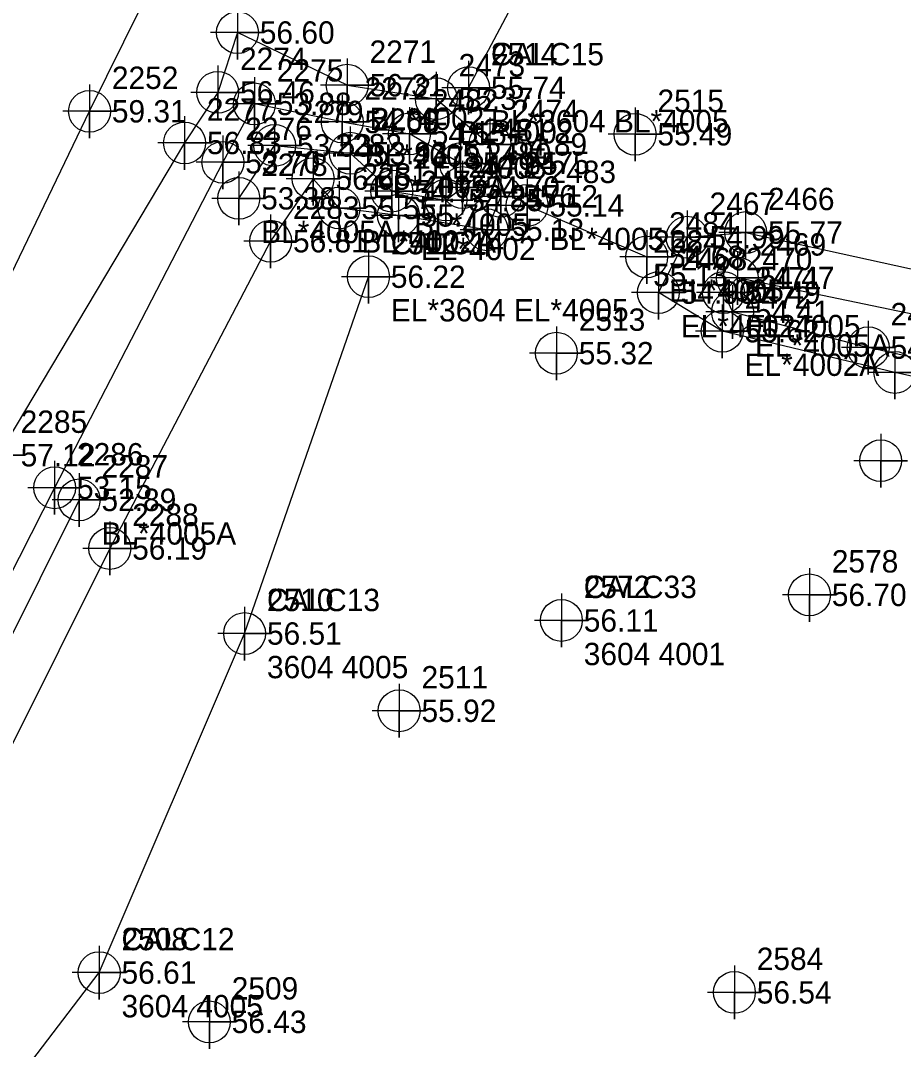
# Model space of a CAD drawing. Extents: x 2062781 to 2066835, y 358981 to 366501.
# Drawn here: x 2066120.9 to 2066219.6, y 365311.5 to 365426.5 of the extents above; entities that cross this region are included whole.
import ezdxf

# ---------------------------------------------------------------- set-up
doc = ezdxf.new("R2010")
doc.units = 0
for name, color, linetype in [('COGO Default Point Elevation', 7, 'Continuous'), ('COGO Default Point Number', 7, 'Continuous'), ('Exist DTM Breakline', 7, 'Continuous'), ('Exist DTM Breakline Cogo Comment', 7, 'Continuous'), ('Exist DTM Breakline Cogo Elevation', 7, 'Continuous'), ('Exist DTM Breakline Cogo Number', 7, 'Continuous'), ('Exist DTM Breakline Cogo Point CELL', 7, 'Continuous'), ('Exist DTM Regular Point CELL', 7, 'Continuous'), ('Exist DTM Regular Point Cogo Elevation', 7, 'Continuous'), ('Exist DTM Regular Point Cogo Number', 7, 'Continuous'), ('Exist DTM Ridgeline', 7, 'Continuous'), ('Exist DTM Ridgeline Cogo Comment', 7, 'Continuous'), ('Exist DTM Ridgeline Cogo Elevation', 7, 'Continuous'), ('Exist DTM Ridgeline Cogo Number', 7, 'Continuous'), ('Exist DTM Ridgeline Cogo Point CELL', 7, 'Continuous'), ('Exist Vegetation Woods Line Cogo Comment', 7, 'Continuous'), ('Exist Vegetation Woods Line Cogo Elevation', 7, 'Continuous'), ('Exist Vegetation Woods Line Cogo Number', 7, 'Continuous'), ('Exist Vegetation Woods Line Cogo Point CELL', 7, 'Continuous')]:
    doc.layers.add(name, color=color, linetype=linetype)

msp = doc.modelspace()

# ---------------------------------------------------------------- linework, layer by layer
at = {"layer": 'Exist DTM Breakline'}
msp.add_line((2066177.51, 365405.83), (2066190.88, 365400.07), dxfattribs=at)
for points in [[(2066089.23, 365340.34), (2066109.24, 365376.2), (2066128.58, 365416.35), (2066161.35, 365482.54), (2066211.65, 365575.38), (2066230.71, 365613.09), (2066257.63, 365665.04), (2066293.36, 365735.18), (2066311.33, 365767.72), (2066333.47, 365814.65), (2066350.03, 365846.2)], [(2066170.96, 365418.99), (2066195.94, 365466.06), (2066219.45, 365512.47), (2066243.69, 365565.98), (2066276.1, 365619.15), (2066302.66, 365675.9), (2066323.83, 365725.38)], [(2066156.83, 365415.16), (2066147.02, 365417.18), (2066143.49, 365410.65), (2066124.68, 365374.26), (2066094.45, 365314.73), (2066075.65, 365276.96), (2066045.17, 365217.48), (2066024.76, 365178.91), (2065998.13, 365126.31), (2065983.13, 365093.29), (2065946.31, 365022.69), (2065928.63, 364987.73), (2065911.28, 364951.08), (2065894.86, 364921.04), (2065864.73, 364862.52)], [(2066156.83, 365415.16), (2066164.35, 365413.82)], [(2066162.38, 365407.43), (2066168.43, 365406.43), (2066170.3, 365407.83), (2066170.07, 365410.51), (2066164.35, 365413.82)], [(2066145.27, 365406.62), (2066149.28, 365412.53), (2066157.74, 365411.67)], [(2066157.74, 365411.67), (2066162.38, 365407.43)], [(2065873.93, 364821.45), (2065902.24, 364871.28), (2065926.06, 364916.76), (2065947.62, 364959.44), (2065971.33, 365009.17), (2065993.9, 365049.82), (2066019.05, 365099.44), (2066039.62, 365148.52), (2066072.34, 365204.05), (2066087.27, 365228.93), (2066099.25, 365280.24), (2066129.66, 365320.06), (2066145.92, 365357.97), (2066159.77, 365397.86)], [(2066222.73, 365393.22), (2066201.01, 365397.72), (2066199.46, 365396.09), (2066200.48, 365393.93), (2066215.64, 365389.93)], [(2066285.51, 365376), (2066248.77, 365382.49), (2066215.64, 365389.93)], [(2066127.42, 365372.91), (2066101.05, 365319.98), (2066073.27, 365269.36), (2066045.66, 365212.89), (2066026.84, 365177.4), (2066002.14, 365127.6), (2065983.12, 365089), (2065947.83, 365021.49), (2065930.43, 364985.78), (2065912.11, 364947.44), (2065896.67, 364918.69), (2065867.58, 364860.64)]]:
    msp.add_lwpolyline(points, dxfattribs=at)
at = {"layer": 'Exist DTM Breakline Cogo Point CELL'}
for points in [[(2066170.96, 365421.99), (2066170.96, 365415.99), (2066170.96, 365418.99), (2066173.96, 365418.99), (2066167.96, 365418.99)], [(2066147.02, 365420.18), (2066147.02, 365414.18), (2066147.02, 365417.18), (2066150.02, 365417.18), (2066144.02, 365417.18)], [(2066128.58, 365419.35), (2066128.58, 365413.35), (2066128.58, 365416.35), (2066131.58, 365416.35), (2066125.58, 365416.35)], [(2066156.83, 365418.16), (2066156.83, 365412.16), (2066156.83, 365415.16), (2066159.83, 365415.16), (2066153.83, 365415.16)], [(2066164.35, 365416.82), (2066164.35, 365410.82), (2066164.35, 365413.82), (2066167.35, 365413.82), (2066161.35, 365413.82)], [(2066149.28, 365415.53), (2066149.28, 365409.53), (2066149.28, 365412.53), (2066152.28, 365412.53), (2066146.28, 365412.53)], [(2066157.74, 365414.67), (2066157.74, 365408.67), (2066157.74, 365411.67), (2066160.74, 365411.67), (2066154.74, 365411.67)], [(2066143.49, 365413.65), (2066143.49, 365407.65), (2066143.49, 365410.65), (2066146.49, 365410.65), (2066140.49, 365410.65)], [(2066170.07, 365413.51), (2066170.07, 365407.51), (2066170.07, 365410.51), (2066173.07, 365410.51), (2066167.07, 365410.51)], [(2066170.3, 365410.83), (2066170.3, 365404.83), (2066170.3, 365407.83), (2066173.3, 365407.83), (2066167.3, 365407.83)], [(2066145.27, 365409.62), (2066145.27, 365403.62), (2066145.27, 365406.62), (2066148.27, 365406.62), (2066142.27, 365406.62)], [(2066162.38, 365410.43), (2066162.38, 365404.43), (2066162.38, 365407.43), (2066165.38, 365407.43), (2066159.38, 365407.43)], [(2066168.43, 365409.43), (2066168.43, 365403.43), (2066168.43, 365406.43), (2066171.43, 365406.43), (2066165.43, 365406.43)], [(2066177.51, 365408.83), (2066177.51, 365402.83), (2066177.51, 365405.83), (2066180.51, 365405.83), (2066174.51, 365405.83)], [(2066190.88, 365403.07), (2066190.88, 365397.07), (2066190.88, 365400.07), (2066193.88, 365400.07), (2066187.88, 365400.07)], [(2066159.77, 365400.86), (2066159.77, 365394.86), (2066159.77, 365397.86), (2066162.77, 365397.86), (2066156.77, 365397.86)], [(2066201.01, 365400.72), (2066201.01, 365394.72), (2066201.01, 365397.72), (2066204.01, 365397.72), (2066198.01, 365397.72)], [(2066199.46, 365399.09), (2066199.46, 365393.09), (2066199.46, 365396.09), (2066202.46, 365396.09), (2066196.46, 365396.09)], [(2066200.48, 365396.93), (2066200.48, 365390.93), (2066200.48, 365393.93), (2066203.48, 365393.93), (2066197.48, 365393.93)], [(2066215.64, 365392.93), (2066215.64, 365386.93), (2066215.64, 365389.93), (2066218.64, 365389.93), (2066212.64, 365389.93)], [(2066124.68, 365377.26), (2066124.68, 365371.26), (2066124.68, 365374.26), (2066127.68, 365374.26), (2066121.68, 365374.26)], [(2066127.42, 365375.91), (2066127.42, 365369.91), (2066127.42, 365372.91), (2066130.42, 365372.91), (2066124.42, 365372.91)], [(2066145.92, 365360.97), (2066145.92, 365354.97), (2066145.92, 365357.97), (2066148.92, 365357.97), (2066142.92, 365357.97)], [(2066129.66, 365323.06), (2066129.66, 365317.06), (2066129.66, 365320.06), (2066132.66, 365320.06), (2066126.66, 365320.06)]]:
    msp.add_lwpolyline(points, dxfattribs=at)
for centre in [(2066170.96, 365418.99), (2066147.02, 365417.18), (2066128.58, 365416.35), (2066156.83, 365415.16), (2066164.35, 365413.82), (2066149.28, 365412.53), (2066143.49, 365410.65), (2066157.74, 365411.67), (2066170.07, 365410.51), (2066162.38, 365407.43), (2066170.3, 365407.83), (2066145.27, 365406.62), (2066168.43, 365406.43), (2066177.51, 365405.83), (2066190.88, 365400.07), (2066159.77, 365397.86), (2066201.01, 365397.72), (2066199.46, 365396.09), (2066200.48, 365393.93), (2066215.64, 365389.93), (2066124.68, 365374.26), (2066127.42, 365372.91), (2066145.92, 365357.97), (2066129.66, 365320.06)]:
    msp.add_circle(centre, 2.34, dxfattribs=at)
at = {"layer": 'Exist DTM Regular Point CELL'}
for points in [[(2066189.58, 365416.78), (2066189.58, 365410.78), (2066189.58, 365413.78), (2066192.58, 365413.78), (2066186.58, 365413.78)], [(2066180.78, 365392.31), (2066180.78, 365386.31), (2066180.78, 365389.31), (2066183.78, 365389.31), (2066177.78, 365389.31)], [(2066217.04, 365380.29), (2066217.04, 365374.29), (2066217.04, 365377.29), (2066220.04, 365377.29), (2066214.04, 365377.29)], [(2066209.07, 365365.29), (2066209.07, 365359.29), (2066209.07, 365362.29), (2066212.07, 365362.29), (2066206.07, 365362.29)], [(2066181.34, 365362.43), (2066181.34, 365356.43), (2066181.34, 365359.43), (2066184.34, 365359.43), (2066178.34, 365359.43)], [(2066163.2, 365352.33), (2066163.2, 365346.33), (2066163.2, 365349.33), (2066166.2, 365349.33), (2066160.2, 365349.33)], [(2066200.68, 365320.85), (2066200.68, 365314.85), (2066200.68, 365317.85), (2066203.68, 365317.85), (2066197.68, 365317.85)], [(2066141.98, 365317.55), (2066141.98, 365311.55), (2066141.98, 365314.55), (2066144.98, 365314.55), (2066138.98, 365314.55)]]:
    msp.add_lwpolyline(points, dxfattribs=at)
for centre in [(2066189.58, 365413.78), (2066180.78, 365389.31), (2066217.04, 365377.29), (2066209.07, 365362.29), (2066181.34, 365359.43), (2066163.2, 365349.33), (2066200.68, 365317.85), (2066141.98, 365314.55)]:
    msp.add_circle(centre, 2.34, dxfattribs=at)
at = {"layer": 'Exist DTM Ridgeline'}
for points in [[(2066157.39, 365419.27), (2066145.12, 365425.16), (2066142.91, 365418.47), (2066139.21, 365412.81), (2066118.38, 365377.9), (2066097.62, 365337.86), (2066089.23, 365340.34), (2066085.74, 365335.36), (2066092.49, 365330.71), (2066066.88, 365283.36), (2066042.8, 365219.96), (2066019.91, 365180.88), (2065995.25, 365130.9), (2065986.95, 365112.63), (2065971.7, 365117.18), (2065967.82, 365110.56), (2065976.04, 365100.9), (2065942.68, 365025.14)], [(2066157.39, 365419.27), (2066167.35, 365417.76)], [(2066167.35, 365417.76), (2066173.35, 365412.65), (2066174.56, 365406.84), (2066173.02, 365403.11), (2066163.12, 365404.71)], [(2066156.48, 365405.54), (2066153.58, 365408.82), (2066148.83, 365401.83), (2066130.85, 365367.48), (2066102.24, 365310.11), (2066082.13, 365275.19), (2066050.6, 365208.97), (2066033.35, 365172.81), (2066001.32, 365110.63), (2065987.75, 365082.52), (2065957.72, 365023.23), (2065937.35, 364979.1), (2065900.97, 364911.97), (2065878.09, 364860.17)], [(2066163.12, 365404.71), (2066156.48, 365405.54)], [(2066218.62, 365387.16), (2066199.32, 365391.77), (2066192.18, 365396.08), (2066195.4, 365402.27), (2066201.94, 365402.8), (2066224.84, 365397.78)], [(2066284.98, 365373.57), (2066248.64, 365380.51), (2066218.62, 365387.16)]]:
    msp.add_lwpolyline(points, dxfattribs=at)
at = {"layer": 'Exist DTM Ridgeline Cogo Point CELL'}
for points in [[(2066145.12, 365428.16), (2066145.12, 365422.16), (2066145.12, 365425.16), (2066148.12, 365425.16), (2066142.12, 365425.16)], [(2066157.39, 365422.27), (2066157.39, 365416.27), (2066157.39, 365419.27), (2066160.39, 365419.27), (2066154.39, 365419.27)], [(2066142.91, 365421.47), (2066142.91, 365415.47), (2066142.91, 365418.47), (2066145.91, 365418.47), (2066139.91, 365418.47)], [(2066167.35, 365420.76), (2066167.35, 365414.76), (2066167.35, 365417.76), (2066170.35, 365417.76), (2066164.35, 365417.76)], [(2066139.21, 365415.81), (2066139.21, 365409.81), (2066139.21, 365412.81), (2066142.21, 365412.81), (2066136.21, 365412.81)], [(2066173.35, 365415.65), (2066173.35, 365409.65), (2066173.35, 365412.65), (2066176.35, 365412.65), (2066170.35, 365412.65)], [(2066153.58, 365411.82), (2066153.58, 365405.82), (2066153.58, 365408.82), (2066156.58, 365408.82), (2066150.58, 365408.82)], [(2066174.56, 365409.84), (2066174.56, 365403.84), (2066174.56, 365406.84), (2066177.56, 365406.84), (2066171.56, 365406.84)], [(2066156.48, 365408.54), (2066156.48, 365402.54), (2066156.48, 365405.54), (2066159.48, 365405.54), (2066153.48, 365405.54)], [(2066163.12, 365407.71), (2066163.12, 365401.71), (2066163.12, 365404.71), (2066166.12, 365404.71), (2066160.12, 365404.71)], [(2066173.02, 365406.11), (2066173.02, 365400.11), (2066173.02, 365403.11), (2066176.02, 365403.11), (2066170.02, 365403.11)], [(2066195.4, 365405.27), (2066195.4, 365399.27), (2066195.4, 365402.27), (2066198.4, 365402.27), (2066192.4, 365402.27)], [(2066201.94, 365405.8), (2066201.94, 365399.8), (2066201.94, 365402.8), (2066204.94, 365402.8), (2066198.94, 365402.8)], [(2066148.83, 365404.83), (2066148.83, 365398.83), (2066148.83, 365401.83), (2066151.83, 365401.83), (2066145.83, 365401.83)], [(2066192.18, 365399.08), (2066192.18, 365393.08), (2066192.18, 365396.08), (2066195.18, 365396.08), (2066189.18, 365396.08)], [(2066199.32, 365394.77), (2066199.32, 365388.77), (2066199.32, 365391.77), (2066202.32, 365391.77), (2066196.32, 365391.77)], [(2066218.62, 365390.16), (2066218.62, 365384.16), (2066218.62, 365387.16), (2066221.62, 365387.16), (2066215.62, 365387.16)], [(2066118.38, 365380.9), (2066118.38, 365374.9), (2066118.38, 365377.9), (2066121.38, 365377.9), (2066115.38, 365377.9)], [(2066130.85, 365370.48), (2066130.85, 365364.48), (2066130.85, 365367.48), (2066133.85, 365367.48), (2066127.85, 365367.48)]]:
    msp.add_lwpolyline(points, dxfattribs=at)
for centre in [(2066145.12, 365425.16), (2066157.39, 365419.27), (2066142.91, 365418.47), (2066167.35, 365417.76), (2066139.21, 365412.81), (2066173.35, 365412.65), (2066153.58, 365408.82), (2066174.56, 365406.84), (2066156.48, 365405.54), (2066163.12, 365404.71), (2066173.02, 365403.11), (2066201.94, 365402.8), (2066148.83, 365401.83), (2066195.4, 365402.27), (2066192.18, 365396.08), (2066199.32, 365391.77), (2066218.62, 365387.16), (2066130.85, 365367.48)]:
    msp.add_circle(centre, 2.34, dxfattribs=at)
at = {"layer": 'Exist Vegetation Woods Line Cogo Point CELL'}
for points in [[(2066170.96, 365421.99), (2066170.96, 365415.99), (2066170.96, 365418.99), (2066173.96, 365418.99), (2066167.96, 365418.99)], [(2066159.77, 365400.86), (2066159.77, 365394.86), (2066159.77, 365397.86), (2066162.77, 365397.86), (2066156.77, 365397.86)], [(2066181.34, 365362.43), (2066181.34, 365356.43), (2066181.34, 365359.43), (2066184.34, 365359.43), (2066178.34, 365359.43)], [(2066145.92, 365360.97), (2066145.92, 365354.97), (2066145.92, 365357.97), (2066148.92, 365357.97), (2066142.92, 365357.97)], [(2066129.66, 365323.06), (2066129.66, 365317.06), (2066129.66, 365320.06), (2066132.66, 365320.06), (2066126.66, 365320.06)]]:
    msp.add_lwpolyline(points, dxfattribs=at)
for centre in [(2066170.96, 365418.99), (2066159.77, 365397.86), (2066181.34, 365359.43), (2066145.92, 365357.97), (2066129.66, 365320.06)]:
    msp.add_circle(centre, 2.34, dxfattribs=at)

# ---------------------------------------------------------------- texts
at = {"layer": 'COGO Default Point Elevation'}
for p in [(2066191.59, 365396.79), (2066191.6, 365396.8)]:
    msp.add_text('55.13', height=2.5, dxfattribs=at).set_placement(p)
at = {"layer": 'COGO Default Point Number'}
for s, p in [('2624', (2066191.59, 365400.54)), ('2284', (2066191.6, 365400.55))]:
    msp.add_text(s, height=2.5, dxfattribs=at).set_placement(p)
at = {"layer": 'Exist DTM Breakline Cogo Comment'}
for s, p in [('BL*4005', (2066159.33, 365410.16)), ('EL*4005', (2066166.85, 365408.82)), ('EL*4005A', (2066160.24, 365406.67)), ('BL*4005', (2066164.88, 365402.43)), ('BL*4005A', (2066147.77, 365401.62)), ('BL*4005', (2066180.01, 365400.83)), ('EL*4005', (2066193.38, 365395.07)), ('EL*4005', (2066201.96, 365391.09)), ('EL*4005A', (2066202.98, 365388.93)), ('BL*4005A', (2066129.92, 365367.91))]:
    msp.add_text(s, height=2.5, dxfattribs=at).set_placement(p)
at = {"layer": 'Exist DTM Breakline Cogo Elevation'}
for s, p in [('55.74', (2066173.46, 365417.74)), ('59.31', (2066131.08, 365415.1)), ('53.88', (2066149.52, 365415.93)), ('54.08', (2066159.33, 365413.91)), ('54.55', (2066166.85, 365412.57)), ('53.53', (2066151.78, 365411.28)), ('53.70', (2066145.99, 365409.4)), ('53.93', (2066160.24, 365410.42)), ('54.65', (2066172.57, 365409.26)), ('54.72', (2066164.88, 365406.18)), ('54.70', (2066172.8, 365406.58)), ('53.38', (2066147.77, 365405.37)), ('54.85', (2066170.93, 365405.18)), ('55.14', (2066180.01, 365404.58)), ('54.68', (2066193.38, 365398.82)), ('56.22', (2066162.27, 365396.61)), ('54.47', (2066203.51, 365396.47)), ('54.49', (2066201.96, 365394.84)), ('54.41', (2066202.98, 365392.68)), ('54.40', (2066218.14, 365388.68)), ('53.15', (2066127.18, 365373.01)), ('52.89', (2066129.92, 365371.66)), ('56.51', (2066148.42, 365356.72)), ('56.61', (2066132.16, 365318.81))]:
    msp.add_text(s, height=2.5, dxfattribs=at).set_placement(p)
at = {"layer": 'Exist DTM Breakline Cogo Number'}
for s, p in [('CALC15', (2066173.46, 365421.49)), ('2275', (2066149.52, 365419.68)), ('2252', (2066131.08, 365418.85)), ('2272', (2066159.33, 365417.66)), ('2482', (2066166.85, 365416.32)), ('2279', (2066151.78, 365415.03)), ('2280', (2066160.24, 365414.17)), ('2276', (2066145.99, 365413.15)), ('2481', (2066172.57, 365413.01)), ('2478', (2066164.88, 365409.93)), ('2480', (2066172.8, 365410.33)), ('2278', (2066147.77, 365409.12)), ('2479', (2066170.93, 365408.93)), ('2483', (2066180.01, 365408.33)), ('2484', (2066193.38, 365402.57)), ('CALC14', (2066162.27, 365400.36)), ('2469', (2066203.51, 365400.22)), ('2470', (2066201.96, 365398.59)), ('2471', (2066202.98, 365396.43)), ('2465', (2066218.14, 365392.43)), ('2286', (2066127.18, 365376.76)), ('2287', (2066129.92, 365375.41)), ('CALC13', (2066148.42, 365360.47)), ('CALC12', (2066132.16, 365322.56))]:
    msp.add_text(s, height=2.5, dxfattribs=at).set_placement(p)
at = {"layer": 'Exist DTM Regular Point Cogo Elevation'}
for s, p in [('55.49', (2066192.08, 365412.53)), ('55.32', (2066183.28, 365388.06)), ('56.70', (2066211.57, 365361.04)), ('56.11', (2066183.84, 365358.18)), ('55.92', (2066165.7, 365348.08)), ('56.54', (2066203.18, 365316.6)), ('56.43', (2066144.48, 365313.3))]:
    msp.add_text(s, height=2.5, dxfattribs=at).set_placement(p)
at = {"layer": 'Exist DTM Regular Point Cogo Number'}
for s, p in [('2515', (2066192.08, 365416.28)), ('2513', (2066183.28, 365391.81)), ('2578', (2066211.57, 365364.79)), ('CALC33', (2066183.84, 365361.93)), ('2511', (2066165.7, 365351.83)), ('2584', (2066203.18, 365320.35)), ('2509', (2066144.48, 365317.05))]:
    msp.add_text(s, height=2.5, dxfattribs=at).set_placement(p)
at = {"layer": 'Exist DTM Ridgeline Cogo Comment'}
for s, p in [('BL*4002', (2066159.89, 365414.27)), ('BL*4002', (2066169.85, 365412.76)), ('BL*4002A', (2066158.98, 365400.54)), ('EL*4002', (2066165.62, 365399.71)), ('EL*4002', (2066194.68, 365391.08)), ('EL*4002A', (2066201.82, 365386.77))]:
    msp.add_text(s, height=2.5, dxfattribs=at).set_placement(p)
at = {"layer": 'Exist DTM Ridgeline Cogo Elevation'}
for s, p in [('56.60', (2066147.62, 365423.91)), ('56.31', (2066159.89, 365418.02)), ('56.46', (2066145.41, 365417.22)), ('55.37', (2066169.85, 365416.51)), ('56.83', (2066141.71, 365411.56)), ('54.89', (2066175.85, 365411.4)), ('56.65', (2066156.08, 365407.57)), ('55.12', (2066177.06, 365405.59)), ('55.55', (2066158.98, 365404.29)), ('55.71', (2066165.62, 365403.46)), ('55.13', (2066175.52, 365401.86)), ('55.77', (2066204.44, 365401.55)), ('56.81', (2066151.33, 365400.58)), ('54.99', (2066197.9, 365401.02)), ('54.90', (2066194.68, 365394.83)), ('55.62', (2066201.82, 365390.52)), ('57.12', (2066120.88, 365376.65)), ('56.19', (2066133.35, 365366.23))]:
    msp.add_text(s, height=2.5, dxfattribs=at).set_placement(p)
at = {"layer": 'Exist DTM Ridgeline Cogo Number'}
for s, p in [('2274', (2066145.41, 365420.97)), ('2271', (2066159.89, 365421.77)), ('2473', (2066169.85, 365420.26)), ('2277', (2066141.71, 365415.31)), ('2474', (2066175.85, 365415.15)), ('2282', (2066156.08, 365411.32)), ('2475', (2066177.06, 365409.34)), ('2281', (2066158.98, 365408.04)), ('2477', (2066165.62, 365407.21)), ('2476', (2066175.52, 365405.61)), ('2467', (2066197.9, 365404.77)), ('2466', (2066204.44, 365405.3)), ('2283', (2066151.33, 365404.33)), ('2468', (2066194.68, 365398.58)), ('2472', (2066201.82, 365394.27)), ('2285', (2066120.88, 365380.4)), ('2288', (2066133.35, 365369.98))]:
    msp.add_text(s, height=2.5, dxfattribs=at).set_placement(p)
at = {"layer": 'Exist Vegetation Woods Line Cogo Comment'}
for s, p in [('BL*3604 BL*4005', (2066173.46, 365413.99)), ('EL*3604 EL*4005', (2066162.27, 365392.86)), ('3604 4001', (2066183.84, 365354.43)), ('3604 4005', (2066148.42, 365352.97)), ('3604 4005', (2066132.16, 365315.06))]:
    msp.add_text(s, height=2.5, dxfattribs=at).set_placement(p)
at = {"layer": 'Exist Vegetation Woods Line Cogo Elevation'}
for s, p in [('55.74', (2066173.46, 365417.74)), ('56.22', (2066162.27, 365396.61)), ('56.11', (2066183.84, 365358.18)), ('56.51', (2066148.42, 365356.72)), ('56.61', (2066132.16, 365318.81))]:
    msp.add_text(s, height=2.5, dxfattribs=at).set_placement(p)
at = {"layer": 'Exist Vegetation Woods Line Cogo Number'}
for s, p in [('2514', (2066173.46, 365421.49)), ('2512', (2066162.27, 365400.36)), ('2572', (2066183.84, 365361.93)), ('2510', (2066148.42, 365360.47)), ('2508', (2066132.16, 365322.56))]:
    msp.add_text(s, height=2.5, dxfattribs=at).set_placement(p)

doc.saveas('drawing.dxf')
